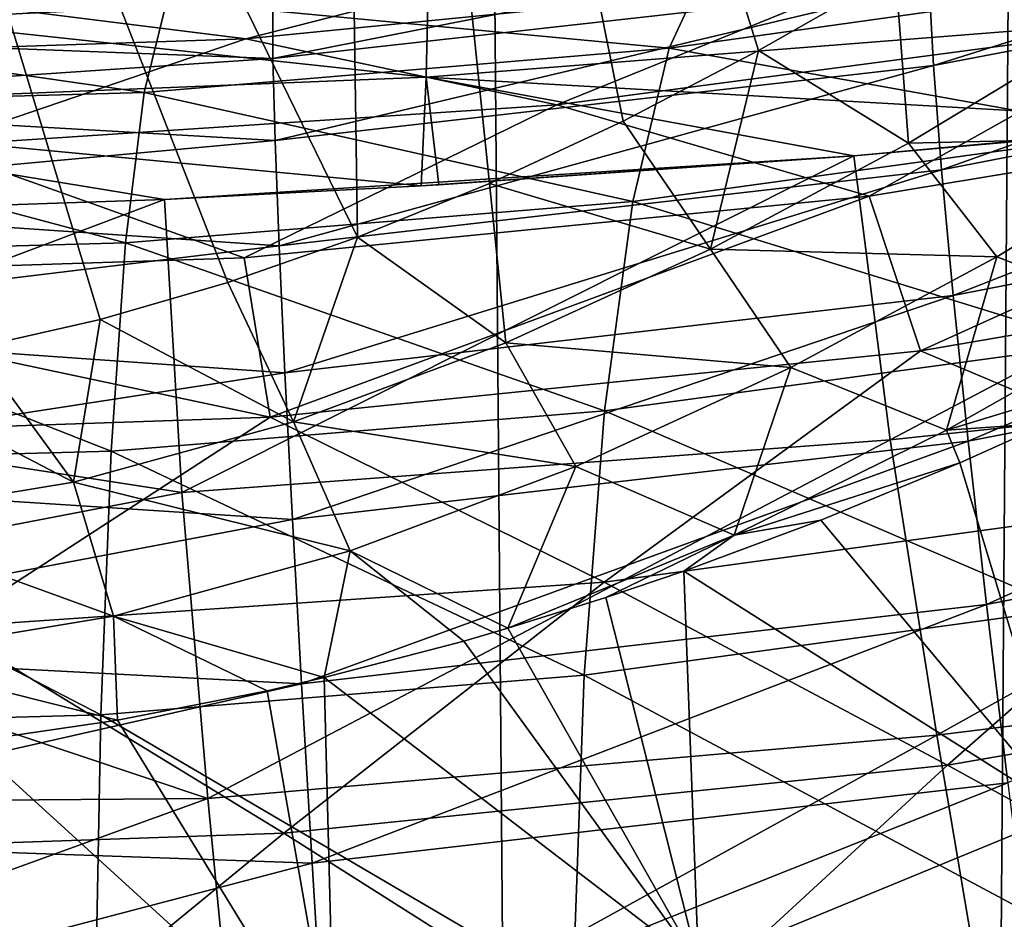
# Model space of a CAD drawing. Header units: metres. Extents: x -22 to 22, y 0 to 204.
# Tile 273 of 497: x 0.95 to 3.29, y 156.95 to 159.08. Entities that reach past the tile are written whole.
import ezdxf

# ---------------------------------------------------------------- set-up
doc = ezdxf.new("R2010")
doc.units = ezdxf.units.M
doc.layers.add('solid_002_SW0002', color=7, linetype='CONTINUOUS')
doc.layers.add('solid_002_SW0002_01', color=7, linetype='CONTINUOUS')

msp = doc.modelspace()

# ---------------------------------------------------------------- linework, layer by layer
at = {"layer": 'solid_002_SW0002'}
for points in [[(2.719617, 81.176041, 275.085602), (1.887785, 182.670227, 261.700287), (0, 182.667419, 261.678955)], [(0, 81.175316, 275.040649), (2.719617, 81.176041, 275.085602), (0, 182.667419, 261.678955)], [(1.755247, 158.565765, 198.45546), (1.701262, 162.23436, 196.748383), (-0.000197, 162.160004, 196.748383)], [(1.447526, 158.458008, 198.495682), (1.755247, 158.565765, 198.45546), (-0.000197, 162.160004, 196.748383)], [(1.145258, 158.370316, 198.528671), (1.447526, 158.458008, 198.495682), (-0.000197, 162.160004, 196.748383)], [(0.848514, 158.303604, 198.553833), (1.145258, 158.370316, 198.528671), (-0.000197, 162.160004, 196.748383)], [(1.302619, 159.126114, 188.173798), (1.24928, 158.90892, 189.620499), (0, 159.088303, 188.126328)], [(1.24928, 158.90892, 189.620499), (-0.000001, 158.873917, 189.577118), (0, 159.088303, 188.126328)], [(1.24928, 158.90892, 189.620499), (1.205202, 158.55191, 191.03949), (-0.000001, 158.873917, 189.577118)], [(-0.00014, 158.867798, 224.050766), (1.297806, 158.654953, 223.749542), (-0.000096, 158.610901, 223.85701)], [(1.205202, 158.55191, 191.03949), (-0.000001, 158.518875, 191.000031), (-0.000001, 158.873917, 189.577118)], [(1.205202, 158.55191, 191.03949), (1.170806, 158.058502, 192.417282), (-0.000001, 158.518875, 191.000031)], [(1.170806, 158.058502, 192.417282), (-0.000001, 158.026581, 192.381485), (-0.000001, 158.518875, 191.000031)], [(1.170806, 158.058502, 192.417282), (1.146419, 157.43338, 193.740753), (-0.000001, 158.026581, 192.381485)], [(1.146419, 157.43338, 193.740753), (-0.000002, 157.401733, 193.708252), (-0.000001, 158.026581, 192.381485)], [(1.146419, 157.43338, 193.740753), (1.132272, 156.68251, 194.997314), (-0.000002, 157.401733, 193.708252)], [(1.132272, 156.68251, 194.997314), (-0.000002, 156.650314, 194.967667), (-0.000002, 157.401733, 193.708252)]]:
    msp.add_3dface(points, dxfattribs=at)
at = {"layer": 'solid_002_SW0002_01'}
for points in [[(2.719617, 81.176041, 275.085602), (3.472393, 182.67691, 261.751129), (1.887785, 182.670227, 261.700287)], [(2.719617, 81.176041, 275.085602), (5.436296, 81.178215, 275.220306), (3.472393, 182.67691, 261.751129)], [(2.705376, 159.007919, 198.293289), (3.030298, 159.193146, 198.226715), (1.701262, 162.23436, 196.748383)], [(2.38495, 158.840546, 198.354233), (2.705376, 159.007919, 198.293289), (1.701262, 162.23436, 196.748383)], [(2.068269, 158.692825, 198.408493), (2.38495, 158.840546, 198.354233), (1.701262, 162.23436, 196.748383)], [(1.755247, 158.565765, 198.45546), (2.068269, 158.692825, 198.408493), (1.701262, 162.23436, 196.748383)], [(3.120509, 158.972412, 256.559113), (3.110494, 159.163879, 256.092102), (4.646832, 159.454254, 256.121185)], [(3.120509, 158.972412, 256.559113), (4.646832, 159.454254, 256.121185), (4.661423, 159.267517, 256.593018)], [(4.446063, 159.428909, 230.834595), (2.973893, 159.183258, 230.87645), (3.70297, 159.074356, 230.053955)], [(3.514065, 159.062286, 198.34996), (3.358185, 159.39679, 198.154327), (3.030298, 159.193146, 198.226715)], [(1.554572, 158.989243, 256.07431), (1.553973, 159.125443, 255.589966), (3.109533, 159.29715, 255.605209)], [(1.554572, 158.989243, 256.07431), (3.109533, 159.29715, 255.605209), (3.110494, 159.163879, 256.092102)], [(3.139424, 158.725677, 256.999115), (3.120509, 158.972412, 256.559113), (4.661423, 159.267517, 256.593018)], [(3.139424, 158.725677, 256.999115), (4.661423, 159.267517, 256.593018), (4.689517, 159.025406, 257.038361)], [(2.598234, 159.239029, 188.316101), (2.493677, 159.013474, 189.751236), (1.302619, 159.126114, 188.173798)], [(3.726469, 159.186646, 189.966812), (2.493677, 159.013474, 189.751236), (2.598234, 159.239029, 188.316101)], [(-0.000063, 159.152344, 224.200684), (1.923884, 159.229752, 224.019302), (1.91775, 158.945435, 223.875092)], [(2.246227, 159.229416, 231.718231), (0.749945, 159.129562, 231.737701), (1.490021, 159.035599, 230.90152)], [(2.246227, 159.229416, 231.718231), (1.490021, 159.035599, 230.90152), (2.973893, 159.183258, 230.87645)], [(1.91775, 158.945435, 223.875092), (1.923884, 159.229752, 224.019302), (3.828204, 159.095596, 223.624008)], [(3.726469, 159.186646, 189.966812), (3.601714, 158.814255, 191.357025), (2.493677, 159.013474, 189.751236)], [(3.060879, 158.788208, 198.446243), (3.030298, 159.193146, 198.226715), (2.705376, 159.007919, 198.293289)], [(3.514065, 159.062286, 198.34996), (3.030298, 159.193146, 198.226715), (3.060879, 158.788208, 198.446243)], [(2.973893, 159.183258, 230.87645), (1.490021, 159.035599, 230.90152), (2.227646, 158.87915, 230.082092)], [(1.559655, 158.794907, 256.538361), (1.554572, 158.989243, 256.07431), (3.110494, 159.163879, 256.092102)], [(1.559655, 158.794907, 256.538361), (3.110494, 159.163879, 256.092102), (3.120509, 158.972412, 256.559113)], [(2.973893, 159.183258, 230.87645), (2.227646, 158.87915, 230.082092), (3.70297, 159.074356, 230.053955)], [(-0.00014, 158.867798, 224.050766), (-0.000063, 159.152344, 224.200684), (1.91775, 158.945435, 223.875092)], [(1.553973, 159.125443, 255.589966), (0, 159.048309, 255.673111), (0, 159.141205, 255.13295)], [(1.554572, 158.989243, 256.07431), (0, 159.048309, 255.673111), (1.553973, 159.125443, 255.589966)], [(0.749945, 159.129562, 231.737701), (0.000298, 158.986328, 230.909866), (1.490021, 159.035599, 230.90152)], [(2.493677, 159.013474, 189.751236), (1.24928, 158.90892, 189.620499), (1.302619, 159.126114, 188.173798)], [(1.91775, 158.945435, 223.875092), (3.828204, 159.095596, 223.624008), (3.815818, 158.836914, 223.447479)], [(3.70297, 159.074356, 230.053955), (2.227646, 158.87915, 230.082092), (2.967644, 158.662781, 229.290115)], [(3.70297, 159.074356, 230.053955), (2.967644, 158.662781, 229.290115), (4.437082, 158.905731, 229.261215)], [(1.554572, 158.989243, 256.07431), (0, 158.884201, 256.196075), (0, 159.048309, 255.673111)], [(3.514065, 159.062286, 198.34996), (3.060879, 158.788208, 198.446243), (3.740025, 158.804504, 198.576538)], [(1.490021, 159.035599, 230.90152), (0.000298, 158.986328, 230.909866), (0.743647, 158.781418, 230.096146)], [(1.490021, 159.035599, 230.90152), (0.743647, 158.781418, 230.096146), (2.227646, 158.87915, 230.082092)], [(3.166954, 158.427399, 257.405457), (3.139424, 158.725677, 256.999115), (4.689517, 159.025406, 257.038361)], [(3.166954, 158.427399, 257.405457), (4.689517, 159.025406, 257.038361), (4.730681, 158.731628, 257.450348)], [(2.493677, 159.013474, 189.751236), (2.407373, 158.650513, 191.159134), (1.24928, 158.90892, 189.620499)], [(2.592072, 158.537521, 198.535645), (2.705376, 159.007919, 198.293289), (2.38495, 158.840546, 198.354233)], [(3.601714, 158.814255, 191.357025), (2.407373, 158.650513, 191.159134), (2.493677, 159.013474, 189.751236)], [(3.060879, 158.788208, 198.446243), (2.705376, 159.007919, 198.293289), (2.592072, 158.537521, 198.535645)], [(1.559655, 158.794907, 256.538361), (0, 158.884201, 256.196075), (1.554572, 158.989243, 256.07431)], [(1.569145, 158.545349, 256.975159), (1.559655, 158.794907, 256.538361), (3.120509, 158.972412, 256.559113)], [(1.569145, 158.545349, 256.975159), (3.120509, 158.972412, 256.559113), (3.139424, 158.725677, 256.999115)], [(-0.00014, 158.867798, 224.050766), (1.91775, 158.945435, 223.875092), (1.905848, 158.687378, 223.687683)], [(1.91775, 158.945435, 223.875092), (1.948021, 158.689896, 223.683121), (1.905848, 158.687378, 223.687683)], [(1.91775, 158.945435, 223.875092), (3.815818, 158.836914, 223.447479), (2.931787, 158.758896, 223.567184)], [(1.91775, 158.945435, 223.875092), (2.931787, 158.758896, 223.567184), (1.948021, 158.689896, 223.683121)], [(2.407373, 158.650513, 191.159134), (1.205202, 158.55191, 191.03949), (1.24928, 158.90892, 189.620499)], [(2.931787, 158.758896, 223.567184), (3.815818, 158.836914, 223.447479), (4.580523, 158.909515, 223.32724)], [(3.017596, 158.084839, 223.028366), (2.931787, 158.758896, 223.567184), (4.580523, 158.909515, 223.32724)], [(3.017596, 158.084839, 223.028366), (4.580523, 158.909515, 223.32724), (4.708294, 158.265533, 222.827606)], [(1.559655, 158.794907, 256.538361), (0, 158.651794, 256.692444), (0, 158.884201, 256.196075)], [(4.437082, 158.905731, 229.261215), (2.967644, 158.662781, 229.290115), (3.089317, 158.296249, 228.544571)], [(4.437082, 158.905731, 229.261215), (3.089317, 158.296249, 228.544571), (4.617731, 158.558151, 228.519699)], [(-0.00014, 158.867798, 224.050766), (1.905848, 158.687378, 223.687683), (1.297806, 158.654953, 223.749542)], [(2.227646, 158.87915, 230.082092), (0.743647, 158.781418, 230.096146), (1.486649, 158.516769, 229.307434)], [(2.227646, 158.87915, 230.082092), (1.486649, 158.516769, 229.307434), (2.967644, 158.662781, 229.290115)], [(2.592072, 158.537521, 198.535645), (2.38495, 158.840546, 198.354233), (2.068269, 158.692825, 198.408493)], [(3.601714, 158.814255, 191.357025), (3.504799, 158.311676, 192.707932), (2.407373, 158.650513, 191.159134)], [(1.569145, 158.545349, 256.975159), (0, 158.651794, 256.692444), (1.559655, 158.794907, 256.538361)], [(3.060879, 158.788208, 198.446243), (3.270791, 158.519241, 198.675232), (3.740025, 158.804504, 198.576538)], [(3.631743, 158.379868, 198.914825), (3.740025, 158.804504, 198.576538), (3.270791, 158.519241, 198.675232)], [(0.743647, 158.781418, 230.096146), (-0.000126, 158.468063, 229.313187), (1.486649, 158.516769, 229.307434)], [(3.060879, 158.788208, 198.446243), (2.592072, 158.537521, 198.535645), (3.270791, 158.519241, 198.675232)], [(1.297806, 158.654953, 223.749542), (1.905848, 158.687378, 223.687683), (2.931787, 158.758896, 223.567184)], [(1.338531, 157.960129, 223.184387), (1.297806, 158.654953, 223.749542), (2.931787, 158.758896, 223.567184)], [(1.338531, 157.960129, 223.184387), (2.931787, 158.758896, 223.567184), (3.017596, 158.084839, 223.028366)], [(1.905848, 158.687378, 223.687683), (1.948021, 158.689896, 223.683121), (2.931787, 158.758896, 223.567184)], [(1.582899, 158.244354, 257.378082), (1.569145, 158.545349, 256.975159), (3.139424, 158.725677, 256.999115)], [(1.582899, 158.244354, 257.378082), (3.139424, 158.725677, 256.999115), (3.166954, 158.427399, 257.405457)], [(3.202681, 158.082108, 257.771973), (3.166954, 158.427399, 257.405457), (4.730681, 158.731628, 257.450348)], [(3.202681, 158.082108, 257.771973), (4.730681, 158.731628, 257.450348), (4.784287, 158.390701, 257.822662)], [(2.10648, 158.31514, 198.616104), (2.068269, 158.692825, 198.408493), (1.755247, 158.565765, 198.45546)], [(2.592072, 158.537521, 198.535645), (2.068269, 158.692825, 198.408493), (2.10648, 158.31514, 198.616104)], [(0.000562, 158.166626, 223.48233), (-0.000096, 158.610901, 223.85701), (1.297806, 158.654953, 223.749542)], [(1.569145, 158.545349, 256.975159), (0, 158.35527, 257.153412), (0, 158.651794, 256.692444)], [(0.000562, 158.166626, 223.48233), (1.297806, 158.654953, 223.749542), (1.338531, 157.960129, 223.184387)], [(2.407373, 158.650513, 191.159134), (2.340134, 158.153534, 192.526566), (1.205202, 158.55191, 191.03949)], [(2.967644, 158.662781, 229.290115), (1.486649, 158.516769, 229.307434), (1.547859, 158.138794, 228.559464)], [(2.967644, 158.662781, 229.290115), (1.547859, 158.138794, 228.559464), (3.089317, 158.296249, 228.544571)], [(3.504799, 158.311676, 192.707932), (2.340134, 158.153534, 192.526566), (2.407373, 158.650513, 191.159134)], [(1.603174, 158.127823, 198.684723), (1.755247, 158.565765, 198.45546), (1.447526, 158.458008, 198.495682)], [(2.10648, 158.31514, 198.616104), (1.755247, 158.565765, 198.45546), (1.603174, 158.127823, 198.684723)], [(4.617731, 158.558151, 228.519699), (3.089317, 158.296249, 228.544571), (3.887948, 157.95932, 227.83577)], [(1.582899, 158.244354, 257.378082), (0, 158.35527, 257.153412), (1.569145, 158.545349, 256.975159)], [(2.340134, 158.153534, 192.526566), (1.170806, 158.058502, 192.417282), (1.205202, 158.55191, 191.03949)], [(2.592072, 158.537521, 198.535645), (2.10648, 158.31514, 198.616104), (2.782309, 158.256638, 198.767502)], [(2.592072, 158.537521, 198.535645), (2.782309, 158.256638, 198.767502), (3.270791, 158.519241, 198.675232)], [(1.486649, 158.516769, 229.307434), (-0.000126, 158.468063, 229.313187), (1.547859, 158.138794, 228.559464)], [(3.151356, 158.108017, 199.008575), (3.270791, 158.519241, 198.675232), (2.782309, 158.256638, 198.767502)], [(3.151356, 158.108017, 199.008575), (3.631743, 158.379868, 198.914825), (3.270791, 158.519241, 198.675232)], [(-0.000126, 158.468063, 229.313187), (-0.000125, 158.086258, 228.564407), (1.547859, 158.138794, 228.559464)], [(1.603174, 158.127823, 198.684723), (1.447526, 158.458008, 198.495682), (1.145258, 158.370316, 198.528671)], [(1.600711, 157.896423, 257.741058), (1.582899, 158.244354, 257.378082), (3.166954, 158.427399, 257.405457)], [(1.600711, 157.896423, 257.741058), (3.166954, 158.427399, 257.405457), (3.202681, 158.082108, 257.771973)], [(1.081974, 157.984863, 198.737534), (1.145258, 158.370316, 198.528671), (0.848514, 158.303604, 198.553833)], [(1.603174, 158.127823, 198.684723), (1.145258, 158.370316, 198.528671), (1.081974, 157.984863, 198.737534)], [(3.151356, 158.108017, 199.008575), (3.719763, 158.281113, 199.058136), (3.631743, 158.379868, 198.914825)], [(3.246063, 157.695023, 258.093109), (3.202681, 158.082108, 257.771973), (4.784287, 158.390701, 257.822662)], [(3.246063, 157.695023, 258.093109), (4.784287, 158.390701, 257.822662), (4.849511, 158.007858, 258.149628)], [(1.582899, 158.244354, 257.378082), (0, 157.999908, 257.570679), (0, 158.35527, 257.153412)], [(1.081974, 157.984863, 198.737534), (0.848514, 158.303604, 198.553833), (0.558188, 158.25737, 198.57132)], [(2.10648, 158.31514, 198.616104), (1.603174, 158.127823, 198.684723), (2.272188, 158.021729, 198.851242)], [(2.10648, 158.31514, 198.616104), (2.272188, 158.021729, 198.851242), (2.782309, 158.256638, 198.767502)], [(3.504799, 158.311676, 192.707932), (3.436617, 157.683548, 194.007065), (2.340134, 158.153534, 192.526566)], [(3.089317, 158.296249, 228.544571), (1.547859, 158.138794, 228.559464), (2.33953, 157.747406, 227.851181)], [(3.089317, 158.296249, 228.544571), (2.33953, 157.747406, 227.851181), (3.887948, 157.95932, 227.83577)], [(3.151356, 158.108017, 199.008575), (3.392615, 158.124588, 199.085922), (3.719763, 158.281113, 199.058136)], [(1.081974, 157.984863, 198.737534), (0.558188, 158.25737, 198.57132), (0.545396, 157.895935, 198.770462)], [(2.647915, 157.85939, 199.095581), (2.782309, 158.256638, 198.767502), (2.272188, 158.021729, 198.851242)], [(2.647915, 157.85939, 199.095581), (3.151356, 158.108017, 199.008575), (2.782309, 158.256638, 198.767502)], [(3.128439, 157.385101, 222.550949), (3.017596, 158.084839, 223.028366), (4.708294, 158.265533, 222.827606)], [(3.128439, 157.385101, 222.550949), (4.708294, 158.265533, 222.827606), (4.864574, 157.600372, 222.383911)], [(1.600711, 157.896423, 257.741058), (0, 157.999908, 257.570679), (1.582899, 158.244354, 257.378082)], [(0.000556, 157.703705, 223.131378), (0.000562, 158.166626, 223.48233), (1.338531, 157.960129, 223.184387)], [(1.547859, 158.138794, 228.559464), (-0.000125, 158.086258, 228.564407), (0.781071, 157.641296, 227.858871)], [(1.547859, 158.138794, 228.559464), (0.781071, 157.641296, 227.858871), (2.33953, 157.747406, 227.851181)], [(2.340134, 158.153534, 192.526566), (2.292593, 157.527222, 193.840668), (1.170806, 158.058502, 192.417282)], [(3.436617, 157.683548, 194.007065), (2.292593, 157.527222, 193.840668), (2.340134, 158.153534, 192.526566)], [(1.603174, 158.127823, 198.684723), (1.081974, 157.984863, 198.737534), (1.737547, 157.821594, 198.923508)], [(1.603174, 158.127823, 198.684723), (1.737547, 157.821594, 198.923508), (2.272188, 158.021729, 198.851242)], [(3.151356, 158.108017, 199.008575), (3.1826, 158.030853, 199.102676), (3.392615, 158.124588, 199.085922)], [(3.434402, 157.200104, 200.057556), (3.392615, 158.124588, 199.085922), (3.1826, 158.030853, 199.102676)], [(2.647915, 157.85939, 199.095581), (3.1826, 158.030853, 199.102676), (3.151356, 158.108017, 199.008575)], [(1.400224, 157.234604, 222.683289), (1.338531, 157.960129, 223.184387), (3.017596, 158.084839, 223.028366)], [(1.400224, 157.234604, 222.683289), (3.017596, 158.084839, 223.028366), (3.128439, 157.385101, 222.550949)], [(1.622312, 157.506805, 258.058685), (1.600711, 157.896423, 257.741058), (3.202681, 158.082108, 257.771973)], [(1.622312, 157.506805, 258.058685), (3.202681, 158.082108, 257.771973), (3.246063, 157.695023, 258.093109)], [(2.292593, 157.527222, 193.840668), (1.146419, 157.43338, 193.740753), (1.170806, 158.058502, 192.417282)], [(2.272188, 158.021729, 198.851242), (1.737547, 157.821594, 198.923508), (2.111562, 157.638519, 199.173172)], [(2.647915, 157.85939, 199.095581), (2.272188, 158.021729, 198.851242), (2.111562, 157.638519, 199.173172)], [(2.647915, 157.85939, 199.095581), (2.853035, 157.894684, 199.12709), (3.1826, 158.030853, 199.102676)], [(3.434402, 157.200104, 200.057556), (3.1826, 158.030853, 199.102676), (2.853035, 157.894684, 199.12709)], [(1.600711, 157.896423, 257.741058), (0, 157.592056, 257.936829), (0, 157.999908, 257.570679)], [(3.296443, 157.272034, 258.364014), (3.246063, 157.695023, 258.093109), (4.849511, 158.007858, 258.149628)], [(1.081974, 157.984863, 198.737534), (0.545396, 157.895935, 198.770462), (1.176462, 157.666809, 198.979904)], [(1.081974, 157.984863, 198.737534), (1.176462, 157.666809, 198.979904), (1.737547, 157.821594, 198.923508)], [(0.000556, 157.703705, 223.131378), (1.338531, 157.960129, 223.184387), (1.400224, 157.234604, 222.683289)], [(3.887948, 157.95932, 227.83577), (2.33953, 157.747406, 227.851181), (3.153786, 157.314087, 227.19577)], [(3.887948, 157.95932, 227.83577), (3.153786, 157.314087, 227.19577), (4.713106, 157.583023, 227.181427)], [(1.622312, 157.506805, 258.058685), (0, 157.592056, 257.936829), (1.600711, 157.896423, 257.741058)], [(0.545396, 157.895935, 198.770462), (0.593252, 157.56955, 199.015411), (1.176462, 157.666809, 198.979904)], [(3.434402, 157.200104, 200.057556), (2.853035, 157.894684, 199.12709), (2.528635, 157.773987, 199.148743)], [(2.647915, 157.85939, 199.095581), (2.528635, 157.773987, 199.148743), (2.853035, 157.894684, 199.12709)], [(2.647915, 157.85939, 199.095581), (2.111562, 157.638519, 199.173172), (2.3439, 157.711212, 199.160034)], [(2.647915, 157.85939, 199.095581), (2.3439, 157.711212, 199.160034), (2.528635, 157.773987, 199.148743)], [(1.737547, 157.821594, 198.923508), (1.176462, 157.666809, 198.979904), (1.676115, 157.521408, 199.194702)], [(1.737547, 157.821594, 198.923508), (1.676115, 157.521408, 199.194702), (2.007061, 157.608124, 199.178711)], [(1.737547, 157.821594, 198.923508), (2.007061, 157.608124, 199.178711), (2.111562, 157.638519, 199.173172)], [(2.563728, 156.841202, 200.097748), (2.528635, 157.773987, 199.148743), (2.3439, 157.711212, 199.160034)], [(3.434402, 157.200104, 200.057556), (2.528635, 157.773987, 199.148743), (2.563728, 156.841202, 200.097748)], [(2.33953, 157.747406, 227.851181), (0.781071, 157.641296, 227.858871), (1.580585, 157.152359, 227.204346)], [(2.33953, 157.747406, 227.851181), (1.580585, 157.152359, 227.204346), (3.153786, 157.314087, 227.19577)], [(0.00014, 157.223465, 222.804993), (0.000556, 157.703705, 223.131378), (1.400224, 157.234604, 222.683289)], [(1.647376, 157.081375, 258.326111), (1.622312, 157.506805, 258.058685), (3.246063, 157.695023, 258.093109)], [(1.647376, 157.081375, 258.326111), (3.246063, 157.695023, 258.093109), (3.296443, 157.272034, 258.364014)], [(2.563728, 156.841202, 200.097748), (2.3439, 157.711212, 199.160034), (2.111562, 157.638519, 199.173172)], [(3.436617, 157.683548, 194.007065), (3.397799, 156.935669, 195.242432), (2.292593, 157.527222, 193.840668)], [(1.176462, 157.666809, 198.979904), (0.593252, 157.56955, 199.015411), (1.185751, 157.420456, 199.213989)], [(1.176462, 157.666809, 198.979904), (1.185751, 157.420456, 199.213989), (1.540535, 157.490158, 199.200577)], [(1.176462, 157.666809, 198.979904), (1.540535, 157.490158, 199.200577), (1.676115, 157.521408, 199.194702)], [(0.781071, 157.641296, 227.858871), (0.000435, 157.098373, 227.207199), (1.580585, 157.152359, 227.204346)], [(2.563728, 156.841202, 200.097748), (2.111562, 157.638519, 199.173172), (2.007061, 157.608124, 199.178711)], [(2.563728, 156.841202, 200.097748), (2.007061, 157.608124, 199.178711), (1.676115, 157.521408, 199.194702)], [(3.252621, 156.652176, 222.130051), (3.128439, 157.385101, 222.550949), (4.864574, 157.600372, 222.383911)], [(3.252621, 156.652176, 222.130051), (4.864574, 157.600372, 222.383911), (5.035119, 156.906342, 221.992905)], [(1.622312, 157.506805, 258.058685), (0, 157.139023, 258.245331), (0, 157.592056, 257.936829)], [(4.713106, 157.583023, 227.181427), (3.153786, 157.314087, 227.19577), (4.001598, 156.848221, 226.601196)], [(0.593252, 157.56955, 199.015411), (0.835297, 157.369492, 199.223862), (1.185751, 157.420456, 199.213989)], [(1.647376, 157.081375, 258.326111), (0, 157.139023, 258.245331), (1.622312, 157.506805, 258.058685)], [(2.292593, 157.527222, 193.840668), (2.265197, 156.777466, 195.089066), (1.146419, 157.43338, 193.740753)], [(1.700569, 156.580704, 200.128479), (1.676115, 157.521408, 199.194702), (1.540535, 157.490158, 199.200577)], [(2.563728, 156.841202, 200.097748), (1.676115, 157.521408, 199.194702), (1.700569, 156.580704, 200.128479)], [(3.397799, 156.935669, 195.242432), (2.265197, 156.777466, 195.089066), (2.292593, 157.527222, 193.840668)], [(1.700569, 156.580704, 200.128479), (1.540535, 157.490158, 199.200577), (1.185751, 157.420456, 199.213989)], [(1.700569, 156.580704, 200.128479), (1.185751, 157.420456, 199.213989), (0.835297, 157.369492, 199.223862)], [(2.265197, 156.777466, 195.089066), (1.132272, 156.68251, 194.997314), (1.146419, 157.43338, 193.740753)], [(1.700569, 156.580704, 200.128479), (0.835297, 157.369492, 199.223862), (0.849986, 156.324066, 200.238602)], [(1.47352, 156.47261, 222.24144), (1.400224, 157.234604, 222.683289), (3.128439, 157.385101, 222.550949)], [(1.47352, 156.47261, 222.24144), (3.128439, 157.385101, 222.550949), (3.252621, 156.652176, 222.130051)], [(3.153786, 157.314087, 227.19577), (1.580585, 157.152359, 227.204346), (2.408287, 156.627548, 226.609238)], [(3.153786, 157.314087, 227.19577), (2.408287, 156.627548, 226.609238), (4.001598, 156.848221, 226.601196)], [(1.675526, 156.626541, 258.539368), (1.647376, 157.081375, 258.326111), (3.296443, 157.272034, 258.364014)], [(1.675526, 156.626541, 258.539368), (3.296443, 157.272034, 258.364014), (3.353057, 156.81955, 258.580566)], [(-0.000321, 156.72728, 222.504028), (1.400224, 157.234604, 222.683289), (1.47352, 156.47261, 222.24144)], [(-0.000321, 156.72728, 222.504028), (0.00014, 157.223465, 222.804993), (1.400224, 157.234604, 222.683289)], [(3.500903, 156.20105, 200.965881), (3.434402, 157.200104, 200.057556), (2.563728, 156.841202, 200.097748)], [(1.647376, 157.081375, 258.326111), (0, 156.64888, 258.490601), (0, 157.139023, 258.245331)], [(1.580585, 157.152359, 227.204346), (0.000435, 157.098373, 227.207199), (0.804044, 156.517014, 226.613251)], [(1.580585, 157.152359, 227.204346), (0.804044, 156.517014, 226.613251), (2.408287, 156.627548, 226.609238)], [(1.675526, 156.626541, 258.539368), (0, 156.64888, 258.490601), (1.647376, 157.081375, 258.326111)]]:
    msp.add_3dface(points, dxfattribs=at)

doc.saveas('drawing.dxf')
